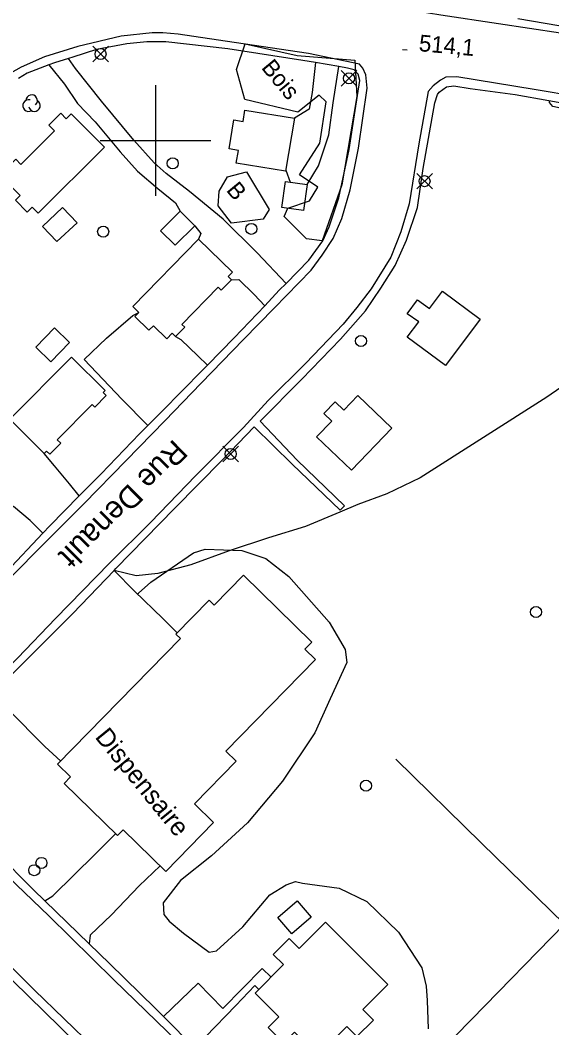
# Model space of a CAD drawing. Extents: x 347312 to 350503, y 6073086 to 6076432.
# Drawn here: x 348675.5 to 348771.6, y 6074639.7 to 6074821.8 of the extents above; entities that cross this region are included whole.
import ezdxf

# ---------------------------------------------------------------- set-up
doc = ezdxf.new("R2010")
doc.units = 0
for name, color, linetype in [('Level 19', 7, 'Continuous'), ('Level 2', 7, 'Continuous'), ('Level 21', 7, 'Continuous'), ('Level 22', 7, 'Continuous'), ('Level 3', 7, 'Continuous'), ('Level 31', 7, 'Continuous'), ('Level 36', 7, 'Continuous'), ('Level 37', 7, 'Continuous'), ('Level 44', 7, 'Continuous'), ('Level 61', 7, 'Continuous')]:
    doc.layers.add(name, color=color, linetype=linetype)

msp = doc.modelspace()

# ---------------------------------------------------------------- linework, layer by layer
at = {"layer": 'Level 19'}
for points in [[(348723.58, 6074774.2), (348718.35, 6074779.75), (348712.22, 6074785.83), (348706.11, 6074790.8), (348701.9, 6074794.05), (348699.74, 6074796), (348696.1, 6074800.1), (348690.22, 6074807.14), (348685.55, 6074813), (348684.29, 6074814.86)], [(348680.71, 6074813.66), (348683.54, 6074810.17), (348685.89, 6074806.72), (348689.1, 6074803.36), (348693.6, 6074797.96), (348696.73, 6074794.48), (348700.42, 6074791.32), (348703.63, 6074788.74), (348704.45, 6074787.23)], [(348728.93, 6074814.08), (348728.31, 6074808.69), (348727.75, 6074805.67), (348725.08, 6074804.04)], [(348727.39, 6074792.09), (348729.42, 6074795.42), (348731.33, 6074801.06), (348732.1, 6074806.81), (348733.12, 6074813.36)], [(348723.54, 6074794.68), (348724.31, 6074792.52)], [(348707.07, 6074784.59), (348708.21, 6074783.21), (348707.74, 6074782.21)], [(348713.71, 6074774.85), (348715.03, 6074774.89), (348717.82, 6074772.18), (348719.72, 6074770.17)], [(348698.6, 6074748.51), (348693.92, 6074753.31), (348687.11, 6074760.47), (348691.15, 6074764.28), (348695.87, 6074768.43), (348696.99, 6074768.97)], [(348703.63, 6074764.58), (348704.57, 6074764.09), (348707.66, 6074761.11), (348709.37, 6074759.42)], [(348686.22, 6074735.8), (348684.45, 6074738.01), (348681.76, 6074741.24), (348679.87, 6074743.45)], [(348679.66, 6074729.1), (348677.33, 6074731.35), (348674.36, 6074733.91), (348672.38, 6074733.85)], [(348703.93, 6074711.09), (348701.31, 6074713.69), (348696.21, 6074718.62), (348692.52, 6074722.36)], [(348670.38, 6074699.92), (348673.34, 6074697.24), (348680.01, 6074690.54), (348682.87, 6074687.92)], [(348680.01, 6074662.66), (348681.44, 6074663.56), (348689.06, 6074671.11), (348692.77, 6074674.77)], [(348700.81, 6074668.98), (348697.03, 6074665.36), (348692.03, 6074660.11), (348688.18, 6074656.43), (348687.98, 6074654.89)], [(348701.42, 6074641.75), (348707.68, 6074647.78), (348712.15, 6074643.19), (348719.25, 6074650.45), (348720.87, 6074648.85)], [(348718.65, 6074646.63), (348717.91, 6074647.36), (348714.52, 6074643.75), (348709, 6074638.1), (348707.11, 6074636.05)]]:
    msp.add_lwpolyline(points, dxfattribs=at)
at = {"layer": 'Level 2'}
for points in [[(348781.65, 6074804.54), (348776.17, 6074805.21), (348771.8, 6074806.16), (348771.2, 6074806.89), (348771.19, 6074807.23)], [(348696.75, 6074718.1), (348696.94, 6074718.24), (348699.13, 6074720.2), (348706.86, 6074725.55), (348708.96, 6074726.18), (348715.62, 6074725.93), (348719.92, 6074724.53), (348724.06, 6074721.25), (348731.4, 6074712.99), (348734.29, 6074708.04), (348734.57, 6074705.7), (348731.58, 6074699.16), (348728.79, 6074693.02), (348722.94, 6074684.3), (348716.59, 6074676.76), (348710.12, 6074670.79), (348704.53, 6074666.31), (348701.35, 6074662.27), (348701.49, 6074660.19), (348702.49, 6074658.98), (348705.05, 6074656.8), (348709.66, 6074653.4), (348710.99, 6074653.61), (348715.8, 6074657.95), (348720.68, 6074663.73), (348723.59, 6074665.57), (348725.28, 6074666.15), (348726.56, 6074665.87), (348733.19, 6074664.92), (348738.18, 6074662.51), (348743.87, 6074656.98), (348748.14, 6074650.55), (348748.91, 6074647.26), (348749.05, 6074644.64), (348749.29, 6074639.54)]]:
    msp.add_lwpolyline(points, dxfattribs=at)
at = {"layer": 'Level 21'}
for points in [[(348778.78, 6074818.59), (348761.95, 6074821.11), (348751.56, 6074822.66), (348735.93, 6074825.21), (348725.12, 6074826.83), (348712.87, 6074828.8), (348702.96, 6074830.39), (348700.55, 6074831.02), (348699.38, 6074831.7), (348698.39, 6074832.98), (348697.85, 6074834.7), (348698.5, 6074839.07), (348700.68, 6074852.14), (348701.86, 6074860.03), (348704.45, 6074875.49), (348706.81, 6074891.22), (348707.67, 6074892.9), (348708.68, 6074893.59), (348710.96, 6074893.74), (348719.09, 6074892.26), (348725.36, 6074891.59), (348728.69, 6074891.05)], [(348667.95, 6074715.2), (348679.74, 6074727.08), (348687.02, 6074734.35), (348694.72, 6074742.19), (348701.7, 6074749.36), (348708.25, 6074756.15), (348715.91, 6074764.05), (348721.42, 6074769.74), (348728.09, 6074776.57), (348730.1, 6074779.32), (348732.08, 6074782.29), (348733.67, 6074785.91), (348735.15, 6074791.12), (348736.68, 6074798.64), (348738.25, 6074809.49), (348738, 6074811.88), (348737.45, 6074813.09), (348736.86, 6074813.81), (348727.62, 6074815.73), (348714.2, 6074817.71), (348704.1, 6074819.21), (348701.33, 6074819.47), (348699.36, 6074819.49), (348693.8, 6074818.86), (348685.95, 6074816.99), (348679.91, 6074815.12), (348675.72, 6074813.27), (348673.26, 6074811.89)], [(348784.18, 6074806.59), (348768.4, 6074809.23), (348754.44, 6074811.51), (348752.47, 6074811.45), (348751.48, 6074810.92), (348750.15, 6074809.89), (348749.28, 6074808.85), (348747.55, 6074799.39), (348745.81, 6074788.56), (348744.34, 6074783.52), (348742.5, 6074778.92), (348738.97, 6074773.21), (348736.37, 6074769.83)], [(348736.37, 6074769.83), (348733.89, 6074766.83), (348727.16, 6074759.8), (348720.33, 6074753.07), (348715.89, 6074748.19), (348707.25, 6074739.48), (348699.08, 6074731.02), (348691.67, 6074723.64), (348681.9, 6074713.67), (348675.12, 6074706.53), (348665.25, 6074696.78), (348658.35, 6074689.61), (348656.63, 6074687.34), (348656.19, 6074685.6), (348656.52, 6074684.12), (348657.87, 6074682.22), (348668.95, 6074671.17), (348680.72, 6074659.95), (348692.48, 6074648.36), (348704.03, 6074637.21)], [(348688.87, 6074636.16), (348678.14, 6074646.5), (348668.15, 6074656.39), (348660.76, 6074663.78), (348650.03, 6074674.29), (348640.28, 6074683.72), (348627.62, 6074696.19), (348616.16, 6074707.4), (348606.77, 6074716.48), (348595.12, 6074727.93), (348593.78, 6074728.63), (348593.12, 6074728.61), (348592.12, 6074728.46), (348591.04, 6074727.77), (348583.93, 6074720.65), (348571.99, 6074708.48), (348566.32, 6074702.72), (348556.37, 6074692.61), (348551.14, 6074687.28)]]:
    msp.add_lwpolyline(points, dxfattribs=at)
at = {"layer": 'Level 22'}
for points in [[(348772.9, 6074820.74), (348765.44, 6074821.98)], [(348673.07, 6074722.08), (348679.66, 6074729.1), (348680.89, 6074730.41), (348686.22, 6074735.8), (348690.16, 6074739.8), (348697.11, 6074747.01), (348698.6, 6074748.51), (348700.23, 6074750.14), (348705.71, 6074755.69), (348707.59, 6074757.6), (348709.37, 6074759.42), (348714.22, 6074764.37), (348719.72, 6074770.17), (348722.36, 6074772.96), (348723.58, 6074774.2), (348727.72, 6074778.38), (348730.2, 6074781.92), (348731.37, 6074784.42), (348733.14, 6074789.64), (348735.01, 6074798.38), (348736.09, 6074805.45), (348736.89, 6074810.85), (348736.62, 6074812), (348735.91, 6074812.77), (348734.66, 6074813.1), (348733.12, 6074813.36), (348728.93, 6074814.08), (348726.61, 6074814.48), (348713.04, 6074816.56), (348701.85, 6074817.83), (348698.4, 6074817.83), (348694.8, 6074817.47), (348689.32, 6074816.45), (348685.07, 6074815.1), (348684.29, 6074814.86), (348681.76, 6074814.06), (348680.71, 6074813.66), (348676.79, 6074812.16), (348675.23, 6074811.23)], [(348671.97, 6074701.5), (348685.04, 6074714.55), (348692.52, 6074722.36), (348692.85, 6074722.71), (348703.43, 6074733.51), (348712.12, 6074742.34), (348717.81, 6074748.26), (348724.68, 6074741.57), (348733.38, 6074733.21), (348734.15, 6074734.01), (348725.61, 6074742.27), (348718.89, 6074749.32), (348726.44, 6074756.89), (348733.43, 6074764.14), (348737.91, 6074769.27), (348740.69, 6074773.36), (348743.3, 6074777.46), (348745.34, 6074781.99), (348747.34, 6074787.94), (348748.37, 6074794.97), (348750.48, 6074806.8), (348750.94, 6074808.33), (348751.22, 6074808.72), (348752.58, 6074809.71), (348753.87, 6074809.88), (348756.82, 6074809.39), (348764.98, 6074808.33), (348777.17, 6074806.17)], [(348822.51, 6074789.71), (348819.26, 6074787.01), (348812.65, 6074782.35), (348802.35, 6074775.42), (348788.81, 6074766.15), (348779.08, 6074759.41), (348770.7, 6074753.66), (348747.81, 6074739.05), (348741.77, 6074736.18), (348736.56, 6074734.23), (348733.32, 6074732.88), (348727.07, 6074730.28), (348720.41, 6074728.26), (348713.32, 6074725.86), (348706.38, 6074723.37), (348700.42, 6074721.78), (348696.49, 6074721.36), (348692.52, 6074722.36)], [(348587.57, 6074722.2), (348591.79, 6074726.27), (348593.25, 6074726.59), (348594.3, 6074726.41), (348595.81, 6074725.32), (348606.12, 6074714.95), (348609.81, 6074711.46), (348615.83, 6074705.76), (348619.65, 6074701.6), (348623.9, 6074697.92), (348626.56, 6074695.61), (348638.36, 6074683.63), (348642.08, 6074679.77), (348652.86, 6074669.38), (348662.32, 6074659.94), (348671.37, 6074650.91), (348682.73, 6074639.9), (348687.55, 6074635.08)], [(348707.11, 6074636.05), (348701.42, 6074641.75), (348699.98, 6074643.2), (348691.68, 6074651.32), (348687.98, 6074654.89), (348680.01, 6074662.66), (348677.94, 6074664.67), (348671.19, 6074671.37)]]:
    msp.add_lwpolyline(points, dxfattribs=at)
at = {"layer": 'Level 3'}
msp.add_line((348744.64, 6074816.47), (348745.44, 6074816.39), dxfattribs=at)
at = {"layer": 'Level 31'}
for points in [[(348684.76, 6074804.85), (348690.78, 6074798.83), (348678.79, 6074786.86), (348677.69, 6074787.96), (348676.83, 6074787.1), (348674.7, 6074789.23), (348675.53, 6074790.06), (348672.75, 6074792.84), (348673.78, 6074793.87), (348672.87, 6074794.77), (348674.73, 6074796.63), (348675.68, 6074795.68), (348681.77, 6074801.76), (348680.74, 6074802.78), (348682.89, 6074804.93), (348683.87, 6074803.96), (348684.76, 6074804.85)], [(348723.51, 6074794.48), (348714.59, 6074795.95), (348714.96, 6074798.23), (348713.28, 6074798.5), (348714.15, 6074803.75), (348715.81, 6074803.48), (348716.15, 6074805.5), (348725.08, 6074804.04), (348723.51, 6074794.48)], [(348727.39, 6074792.09), (348726.73, 6074787.35), (348722.8, 6074787.9), (348723.46, 6074792.63), (348727.39, 6074792.09)], [(348679.59, 6074784.5), (348683.21, 6074787.92), (348685.81, 6074785.17), (348682.19, 6074781.75), (348679.59, 6074784.5)], [(348700.9, 6074783.72), (348704.45, 6074787.23), (348707.07, 6074784.59), (348703.52, 6074781.08), (348700.9, 6074783.72)], [(348695.89, 6074770.05), (348707.74, 6074782.21), (348713.88, 6074776.22), (348713.11, 6074775.43), (348713.71, 6074774.85), (348711.88, 6074772.96), (348711.31, 6074773.52), (348704.77, 6074766.8), (348705.3, 6074766.29), (348703.63, 6074764.58), (348702.99, 6074765.2), (348702.02, 6074764.2), (348699.6, 6074766.56), (348698.81, 6074765.76), (348696.27, 6074768.23), (348696.99, 6074768.97), (348695.89, 6074770.05)], [(348745.49, 6074768.73), (348747.35, 6074771.25), (348749.52, 6074769.65), (348751.84, 6074772.78), (348758.64, 6074767.76), (348752.42, 6074759.35), (348745.49, 6074764.47), (348747.55, 6074767.25), (348745.49, 6074768.73)], [(348678.35, 6074762.7), (348681.76, 6074766.18), (348684.48, 6074763.52), (348681.06, 6074760.04), (348678.35, 6074762.7)], [(348673.64, 6074749.65), (348684.84, 6074760.88), (348690.89, 6074754.85), (348690.52, 6074754.48), (348691.07, 6074753.94), (348689, 6074751.87), (348688.56, 6074752.3), (348682.24, 6074745.96), (348682.88, 6074745.32), (348680.89, 6074743.33), (348680.32, 6074743.9), (348679.87, 6074743.45), (348673.64, 6074749.65)], [(348730.4, 6074750.68), (348732.45, 6074752.8), (348734.01, 6074751.3), (348736.57, 6074753.97), (348742.72, 6074748.05), (348735.39, 6074740.45), (348729.11, 6074746.5), (348731.83, 6074749.32), (348730.4, 6074750.68)], [(348728.91, 6074706.26), (348712.71, 6074689.69), (348714.54, 6074687.9), (348707.02, 6074680.2), (348710.5, 6074676.79), (348701.86, 6074667.96), (348694.14, 6074675.51), (348693.1, 6074674.45), (348683.47, 6074683.86), (348684.63, 6074685.04), (348682.29, 6074687.33), (348704.49, 6074710.04), (348703.68, 6074710.84), (348709.66, 6074716.96), (348710.6, 6074716.05), (348715.9, 6074721.47), (348728.24, 6074709.41), (348726.99, 6074708.14), (348728.91, 6074706.26)], [(348722.08, 6074659.65), (348725.57, 6074662.64), (348728.1, 6074659.69), (348724.61, 6074656.7), (348722.08, 6074659.65)], [(348722.26, 6074641.69), (348717.98, 6074645.96), (348723.13, 6074651.13), (348721.27, 6074652.99), (348724.15, 6074655.88), (348725.96, 6074654.07), (348730.7, 6074658.81), (348741.99, 6074647.55), (348737.46, 6074643.01), (348739.36, 6074641.12), (348736.38, 6074638.13), (348734.57, 6074639.94), (348729.37, 6074634.73), (348725.13, 6074638.95), (348723.17, 6074636.98), (348720.36, 6074639.78), (348722.26, 6074641.69)]]:
    msp.add_lwpolyline(points, dxfattribs=at)
at = {"layer": 'Level 36'}
for p, q in [((348688.65, 6074814.22), (348691.47, 6074817.04)), ((348688.65, 6074817.04), (348691.47, 6074814.22)), ((348733.53, 6074809.83), (348736.35, 6074812.65)), ((348733.53, 6074812.65), (348736.35, 6074809.83)), ((348747.2, 6074791.26), (348750.02, 6074794.08)), ((348747.2, 6074794.08), (348750.02, 6074791.26)), ((348712.15, 6074741.99), (348714.97, 6074744.81)), ((348712.15, 6074744.81), (348714.97, 6074741.99))]:
    msp.add_line(p, q, dxfattribs=at)
for centre in [(348690.06, 6074815.63), (348734.94, 6074811.24), (348703.11, 6074795.88), (348748.61, 6074792.67), (348690.54, 6074783.56), (348717.3, 6074784.05), (348737.11, 6074763.81), (348713.56, 6074743.4), (348768.75, 6074714.83), (348738.04, 6074683.46), (348678.08, 6074668.19), (348679.38, 6074669.51)]:
    msp.add_circle(centre, 1, dxfattribs=at)
at = {"layer": 'Level 37'}
msp.add_lwpolyline([(348743.39, 6074688.25), (348758.89, 6074673.09), (348773.89, 6074658.43), (348757.07, 6074641.25), (348742.07, 6074625.91), (348732.43, 6074616.3)], dxfattribs=at)
at = {"layer": 'Level 44'}
for points in [[(348729.33, 6074791.61), (348726, 6074793.82), (348729.7, 6074799.51), (348730.85, 6074807.01), (348729.56, 6074808.21), (348725.68, 6074805.11), (348716.14, 6074807.42), (348714.65, 6074812.86), (348716.21, 6074817.51), (348725.61, 6074815.38), (348736.03, 6074814.55), (348736.35, 6074807.98), (348733.64, 6074792.01), (348730.13, 6074781.91), (348727.29, 6074782.26), (348723.22, 6074786.29), (348723.92, 6074787.8), (348727.81, 6074789.09), (348729.33, 6074791.61)], [(348716.42, 6074794.35), (348720.5, 6074787.58), (348719.44, 6074785.78), (348713.72, 6074785.08), (348711.29, 6074788.21), (348711.52, 6074790.84), (348712.98, 6074793.43), (348716.42, 6074794.35)]]:
    msp.add_lwpolyline(points, dxfattribs=at)
for centre, start, end in [((348677.6, 6074807.22), 314.0633, 179.7519), ((348677.08, 6074806.32), 76.8848, 299.5691), ((348678.13, 6074806.32), 192.2171, 59.6742)]:
    msp.add_arc(centre, 1.05, start, end, dxfattribs=at)
at = {"layer": 'Level 61'}
for p, q in [((348700, 6074810), (348700, 6074790)), ((348690, 6074800), (348710, 6074800))]:
    msp.add_line(p, q, dxfattribs=at)

# ---------------------------------------------------------------- texts
at = {"layer": 'Level 21'}
msp.add_text('Rue Denault', height=4, rotation=224.8059, dxfattribs=at).set_placement((348703.3, 6074746.21))
at = {"layer": 'Level 3'}
msp.add_text('514,1', height=3, rotation=354.8595, dxfattribs=at).set_placement((348747.5, 6074816.17))
at = {"layer": 'Level 31'}
msp.add_text('Dispensaire', height=3.33, rotation=309.1656, dxfattribs=at).set_placement((348688.93, 6074692.21))
at = {"layer": 'Level 44'}
for s, p in [('Bois', (348718.99, 6074813.13)), ('B', (348712.66, 6074791))]:
    msp.add_text(s, height=3, rotation=309.568, dxfattribs=at).set_placement(p)

doc.saveas('drawing.dxf')
